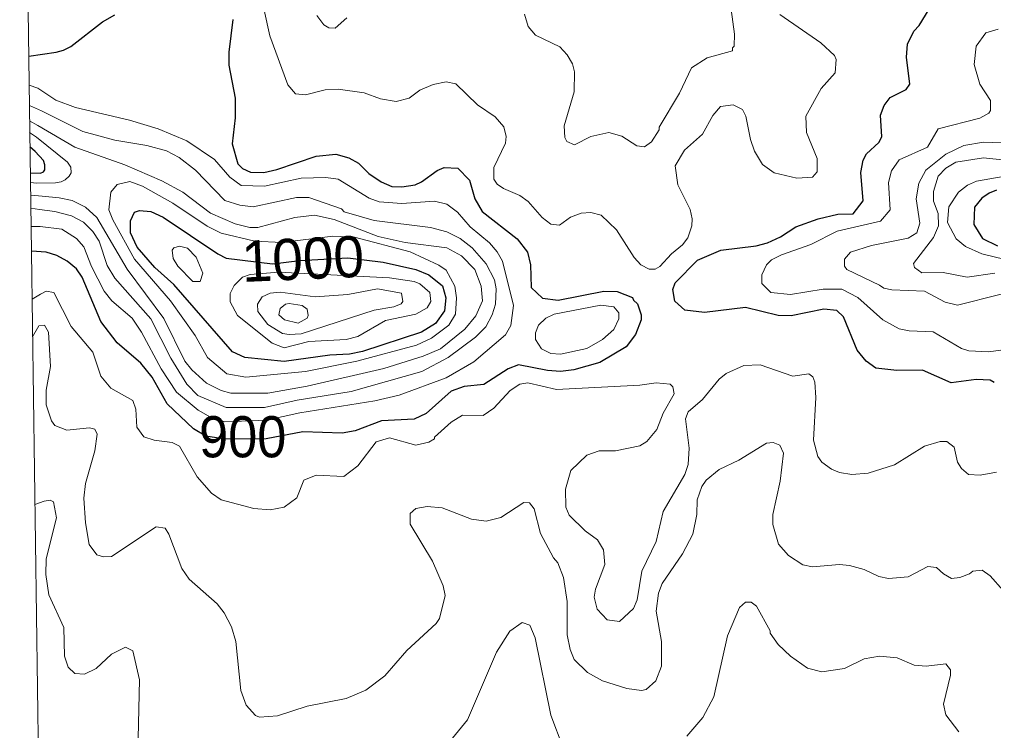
# Model space of a CAD drawing. Extents: x 265 to 291.4, y 7731.5 to 7759.6.
# Drawn here: x 265.242 to 267.136, y 7735.699 to 7737.081 of the extents above; entities that cross this region are included whole.
import ezdxf
from ezdxf.enums import TextEntityAlignment as Align

# ---------------------------------------------------------------- set-up
doc = ezdxf.new("R2010")
doc.units = 0
doc.header["$LTSCALE"] = 0.032
for name, color, linetype, lineweight in [('1', 7, 'Continuous', 25), ('2', 7, 'Continuous', 13), ('61', 7, 'Continuous', 13), ('63', 7, 'Continuous', 25)]:
    doc.layers.add(name, color=color, linetype=linetype, lineweight=lineweight)

msp = doc.modelspace()

# ---------------------------------------------------------------- linework, layer by layer
at = {"layer": '1'}
for points in [[(267.1373, 7736.3758), (267.1294, 7736.3806), (267.1024, 7736.3814), (267.0538, 7736.375), (266.9982, 7736.3997), (266.948, 7736.3989), (266.9075, 7736.4037), (266.8884, 7736.4172), (266.8709, 7736.4387), (266.8446, 7736.5031), (266.8311, 7736.5158), (266.8064, 7736.5182), (266.7428, 7736.5055), (266.7173, 7736.5063), (266.6537, 7736.5214), (266.5742, 7736.5119), (266.536, 7736.5166), (266.5161, 7736.5341), (266.5121, 7736.5564), (266.5169, 7736.5692), (266.5606, 7736.6137), (266.606, 7736.6328), (266.6744, 7736.6415), (266.6967, 7736.6471), (266.7221, 7736.659), (266.7515, 7736.6781), (266.7953, 7736.694), (266.8335, 7736.7028), (266.8629, 7736.7036), (266.8828, 7736.729), (266.878, 7736.7839), (266.8828, 7736.8078), (266.8891, 7736.8205), (266.913, 7736.842), (266.9186, 7736.8531), (266.9162, 7736.8953), (266.9233, 7736.9144), (266.9353, 7736.9295), (266.9663, 7736.9454), (266.9735, 7736.9557), (266.9671, 7737.0083), (266.9687, 7737.0337), (266.9814, 7737.0584), (266.9918, 7737.0695), (267.0109, 7737.1013)], [(265.2596, 7737.0103), (265.3131, 7737.0179), (265.3274, 7737.0219), (265.3412, 7737.0289), (265.4032, 7737.0766), (265.4271, 7737.0902)], [(265.6569, 7737.0814), (265.649, 7737.0178), (265.649, 7736.9924), (265.6609, 7736.9287), (265.6609, 7736.8905), (265.6554, 7736.8396), (265.6665, 7736.8006), (265.6752, 7736.7919), (265.6912, 7736.7847), (265.7166, 7736.7839), (265.7421, 7736.7895), (265.8185, 7736.8157), (265.8566, 7736.8197), (265.8821, 7736.8125), (265.9012, 7736.8022), (265.921, 7736.7823), (265.9449, 7736.7656), (265.9656, 7736.7569), (265.9855, 7736.7561), (266.011, 7736.76), (266.0237, 7736.7656), (266.0539, 7736.7879), (266.0674, 7736.7935), (266.0945, 7736.7927), (266.1168, 7736.7688), (266.1271, 7736.733), (266.1414, 7736.7084), (266.2098, 7736.655), (266.2297, 7736.6288), (266.2353, 7736.6042), (266.2369, 7736.5604), (266.2591, 7736.5397), (266.2894, 7736.5357), (266.3785, 7736.5532), (266.4039, 7736.5524), (266.4341, 7736.5413), (266.4357, 7736.5357), (266.4437, 7736.5286), (266.4508, 7736.5071), (266.4508, 7736.4976), (266.4397, 7736.4689), (266.4214, 7736.445), (266.3705, 7736.4148), (266.3196, 7736.4005), (266.2942, 7736.3973), (266.2687, 7736.3989), (266.2122, 7736.41), (266.1923, 7736.4021), (266.1446, 7736.3718), (266.1064, 7736.3679), (266.081, 7736.3591), (266.0324, 7736.3154), (266.0094, 7736.3042), (265.9457, 7736.3011), (265.8948, 7736.282), (265.8694, 7736.2772), (265.793, 7736.2796), (265.7211, 7736.2662), (265.6414, 7736.2655), (265.6043, 7736.2715), (265.5803, 7736.2854), (265.5289, 7736.3345), (265.4994, 7736.3862), (265.4779, 7736.4132), (265.4318, 7736.453), (265.4, 7736.4944), (265.3634, 7736.5803), (265.3523, 7736.597), (265.3341, 7736.6119), (265.314, 7736.6225), (265.2938, 7736.6294), (265.2649, 7736.6313)], [(265.2628, 7736.7831), (265.2828, 7736.7827), (265.2882, 7736.7851), (265.2907, 7736.7892), (265.2912, 7736.7986), (265.2886, 7736.807), (265.272, 7736.8247), (265.262, 7736.8337)], [(267.1421, 7736.7497), (267.1278, 7736.7441), (267.1135, 7736.7338), (267.0992, 7736.7163), (267.0976, 7736.6829), (267.115, 7736.6558), (267.1437, 7736.6415)]]:
    msp.add_lwpolyline(points, dxfattribs=at)
msp.add_lwpolyline([(265.4968, 7736.7084), (265.5209, 7736.6972), (265.6275, 7736.6256), (265.6434, 7736.6177), (265.7336, 7736.6062), (265.7867, 7736.6129), (265.8804, 7736.6182), (265.9489, 7736.6097), (266.0126, 7736.5954), (266.038, 7736.585), (266.0642, 7736.5636), (266.0706, 7736.5405), (266.0682, 7736.5151), (266.0507, 7736.4904), (266.0237, 7736.4737), (265.9091, 7736.4363), (265.8837, 7736.4307), (265.8455, 7736.4291), (265.7564, 7736.4164), (265.68, 7736.4243), (265.6562, 7736.4355), (265.5416, 7736.566), (265.505, 7736.5994), (265.4708, 7736.6391), (265.4573, 7736.667), (265.4573, 7736.6901), (265.4652, 7736.7068), (265.4748, 7736.7099)], close=True, dxfattribs=at)
at = {"layer": '2'}
for points in [[(266.4373, 7736.619), (266.4031, 7736.6726), (266.3729, 7736.7012), (266.353, 7736.706), (266.3339, 7736.7052), (266.3132, 7736.6972), (266.2918, 7736.6813), (266.2751, 7736.6837), (266.2583, 7736.6964), (266.2313, 7736.7275), (266.2146, 7736.7394), (266.1828, 7736.7529), (266.1708, 7736.7616), (266.1645, 7736.7712), (266.1645, 7736.7935), (266.1867, 7736.8412), (266.1883, 7736.8539), (266.1836, 7736.873), (266.1669, 7736.8921), (266.1327, 7736.9152), (266.0905, 7736.9565), (266.0714, 7736.9605), (266.046, 7736.9549), (266.0205, 7736.9438), (265.9998, 7736.9287), (265.9744, 7736.9223), (265.9441, 7736.9271), (265.9123, 7736.939), (265.8614, 7736.9462), (265.836, 7736.9446), (265.7978, 7736.9351), (265.7787, 7736.9366), (265.7636, 7736.9542), (265.7285, 7737.0496), (265.7063, 7737.1499)], [(266.2241, 7737.0918), (266.2313, 7737.0679), (266.2456, 7737.0512), (266.2926, 7737.0281), (266.3069, 7737.013), (266.3172, 7736.9955), (266.3212, 7736.9796), (266.3204, 7736.9406), (266.3013, 7736.8746), (266.3021, 7736.8523), (266.3061, 7736.8444), (266.3212, 7736.838), (266.353, 7736.8539), (266.388, 7736.8619), (266.4135, 7736.8547), (266.4421, 7736.8356), (266.4572, 7736.834), (266.4707, 7736.8436), (266.4859, 7736.8667), (266.4859, 7736.8722), (266.5256, 7736.9383), (266.5487, 7736.9876), (266.5789, 7737.0067), (266.6282, 7737.0202), (266.6282, 7737.0266), (266.6314, 7737.0297), (266.6322, 7737.0528), (266.6259, 7737.1005)], [(265.82, 7737.0894), (265.8335, 7737.0711), (265.8431, 7737.0655), (265.8558, 7737.0647), (265.8781, 7737.0846)], [(266.7205, 7737.091), (266.8001, 7737.0361), (266.8271, 7737.0114), (266.8303, 7737.0035), (266.8279, 7736.978), (266.8009, 7736.947), (266.7714, 7736.8937), (266.7722, 7736.8619), (266.7929, 7736.811), (266.7929, 7736.7855), (266.7842, 7736.7752), (266.7539, 7736.7728), (266.7094, 7736.7831), (266.6871, 7736.7998), (266.6712, 7736.8253), (266.6633, 7736.8484), (266.6545, 7736.8937), (266.6481, 7736.9064), (266.6298, 7736.9152), (266.6052, 7736.912), (266.5901, 7736.8945), (266.5702, 7736.8587), (266.5352, 7736.8277), (266.5169, 7736.7967), (266.5224, 7736.7601), (266.5463, 7736.7123), (266.5503, 7736.694), (266.5495, 7736.6805), (266.5415, 7736.6567), (266.5312, 7736.6431), (266.5097, 7736.6256), (266.4874, 7736.6015), (266.4781, 7736.5961), (266.4661, 7736.5961), (266.4502, 7736.6048), (266.4373, 7736.619)], [(267.1453, 7737.0623), (267.1215, 7737.0552), (267.1024, 7737.0297), (267.0984, 7736.9939), (267.1095, 7736.9558), (267.1302, 7736.9239), (267.1302, 7736.9048), (267.127, 7736.8993), (267.1095, 7736.8897), (267.0284, 7736.869), (267.0077, 7736.8333), (266.9528, 7736.8086), (266.9377, 7736.7871), (266.9321, 7736.7648), (266.9353, 7736.7115), (266.9162, 7736.6893), (266.8319, 7736.6702), (266.781, 7736.6439), (266.7237, 7736.624), (266.7046, 7736.6145), (266.6943, 7736.6042), (266.6855, 7736.5851), (266.6855, 7736.5683), (266.703, 7736.5508), (266.7412, 7736.5469), (266.8049, 7736.5572), (266.8414, 7736.5572), (266.8725, 7736.5413), (266.921, 7736.4976), (266.9528, 7736.4801), (266.9719, 7736.4761), (267.0188, 7736.4745)], [(265.2642, 7736.6791), (265.2816, 7736.6791), (265.3237, 7736.6741), (265.3523, 7736.6558), (265.3666, 7736.6392), (265.3817, 7736.601), (265.4064, 7736.5532), (265.4215, 7736.5342), (265.4605, 7736.5007), (265.4788, 7736.4737), (265.5169, 7736.4021), (265.5472, 7736.3568), (265.5894, 7736.3217), (265.618, 7736.3058), (265.6409, 7736.2992), (265.722, 7736.3025), (265.7866, 7736.317), (265.933, 7736.34), (265.9799, 7736.3512), (266.0714, 7736.3846), (266.1255, 7736.4156), (266.1868, 7736.4681), (266.1971, 7736.4864), (266.2027, 7736.5254), (266.1812, 7736.6113), (266.1708, 7736.6296), (266.1557, 7736.6471), (266.1183, 7736.6781), (266.0937, 7736.7068), (266.073, 7736.7227), (266.0491, 7736.7282), (265.9855, 7736.7235), (265.941, 7736.7267), (265.9219, 7736.7338), (265.8614, 7736.7712), (265.8375, 7736.7744), (265.7898, 7736.7728), (265.7182, 7736.7577), (265.6729, 7736.7585), (265.6506, 7736.7752), (265.6212, 7736.8094), (265.5671, 7736.8452), (265.5114, 7736.869), (265.4557, 7736.8857), (265.3507, 7736.9104), (265.3125, 7736.9247), (265.277, 7736.9482), (265.2604, 7736.9539)], [(265.261, 7736.9144), (265.2845, 7736.9037), (265.365, 7736.8635), (265.4271, 7736.8468), (265.4891, 7736.8364), (265.5273, 7736.8261), (265.552, 7736.8134), (265.5838, 7736.7887), (265.6411, 7736.7298), (265.6705, 7736.7203), (265.6959, 7736.7171), (265.7803, 7736.7354), (265.8041, 7736.7354), (265.8678, 7736.7131), (265.8733, 7736.7076), (265.9314, 7736.6908), (266.0412, 7736.6773), (266.073, 7736.6686), (266.0985, 7736.6558), (266.1223, 7736.6376), (266.1494, 7736.6065), (266.1653, 7736.5755), (266.1685, 7736.558), (266.1677, 7736.5278), (266.1613, 7736.5071), (266.1486, 7736.484), (266.1287, 7736.4641), (266.0754, 7736.4244), (266.0245, 7736.3973), (265.8869, 7736.3583), (265.7819, 7736.3416), (265.7182, 7736.3273), (265.6434, 7736.3273), (265.5886, 7736.3504), (265.5671, 7736.3727), (265.536, 7736.4228), (265.4971, 7736.4992), (265.4271, 7736.5787), (265.4119, 7736.6033), (265.3968, 7736.6503), (265.3841, 7736.6694), (265.3658, 7736.6877), (265.3428, 7736.6996), (265.3101, 7736.708), (265.2807, 7736.7121), (265.2637, 7736.7145)], [(265.2634, 7736.7402), (265.2858, 7736.7382), (265.3189, 7736.7346), (265.3443, 7736.7298), (265.3698, 7736.7163), (265.392, 7736.6964), (265.4509, 7736.5962), (265.5225, 7736.4999), (265.5631, 7736.4172), (265.5766, 7736.4005), (265.6053, 7736.3742), (265.6339, 7736.3599), (265.653, 7736.3552), (265.7246, 7736.3552), (265.801, 7736.3687), (265.9505, 7736.4029), (266.0269, 7736.4267), (266.0603, 7736.4411), (266.108, 7736.4793), (266.1295, 7736.5055), (266.1422, 7736.5342), (266.1398, 7736.5628), (266.1271, 7736.5954), (266.1016, 7736.6217), (266.073, 7736.6376), (265.9919, 7736.6479), (265.9394, 7736.6598), (265.8535, 7736.6924), (265.8153, 7736.7012), (265.7771, 7736.6964), (265.7055, 7736.6773), (265.6896, 7736.6773), (265.6609, 7736.6845), (265.6132, 7736.7052), (265.5591, 7736.7457), (265.5185, 7736.768), (265.4462, 7736.799), (265.3491, 7736.8332), (265.277, 7736.8756), (265.2614, 7736.8841)], [(265.2611, 7736.8619), (265.2744, 7736.8528), (265.3348, 7736.8038), (265.3412, 7736.7941), (265.3419, 7736.7831), (265.3382, 7736.7769), (265.3307, 7736.77), (265.3227, 7736.7659), (265.3117, 7736.7639), (265.2748, 7736.7631), (265.263, 7736.7646)], [(266.9226, 7736.5588), (266.9146, 7736.5652), (266.851, 7736.5954), (266.8462, 7736.6018), (266.8462, 7736.6153), (266.8581, 7736.6288), (266.8987, 7736.6423), (266.9703, 7736.6566), (266.987, 7736.667), (266.9926, 7736.6853), (266.9854, 7736.733), (266.991, 7736.7633), (267.0045, 7736.7887), (267.0435, 7736.8197), (267.0785, 7736.8364), (267.1167, 7736.8428), (267.1692, 7736.8412)], [(267.2201, 7736.8014), (267.1167, 7736.8126), (267.0626, 7736.8038), (267.0435, 7736.7927), (267.0284, 7736.7768), (267.0196, 7736.7473), (267.0196, 7736.7283), (267.0284, 7736.7044), (267.0292, 7736.6805), (267.0196, 7736.6574), (266.9806, 7736.6073), (266.9822, 7736.5994), (266.9966, 7736.589), (267.0379, 7736.5898), (267.0849, 7736.5803), (267.139, 7736.5882)], [(267.2279, 7736.5978), (267.1135, 7736.6256), (267.0817, 7736.6399), (267.0634, 7736.6551), (267.0467, 7736.6869), (267.0491, 7736.7171), (267.0682, 7736.7457), (267.0857, 7736.7593), (267.1032, 7736.7672), (267.1549, 7736.776)], [(265.2661, 7736.5378), (265.2823, 7736.5477), (265.2934, 7736.5532), (265.3085, 7736.5508), (265.3419, 7736.4848), (265.3841, 7736.4347), (265.4, 7736.3878), (265.4191, 7736.3647), (265.4621, 7736.3408), (265.4676, 7736.3241), (265.47, 7736.2891), (265.4835, 7736.27), (265.5034, 7736.2637), (265.5384, 7736.2589), (265.5528, 7736.2518), (265.587, 7736.1921), (265.6148, 7736.1603), (265.6339, 7736.1475), (265.6975, 7736.1308), (265.7294, 7736.1284), (265.7564, 7736.1332), (265.7811, 7736.1515), (265.7946, 7736.1857), (265.8185, 7736.1953), (265.8725, 7736.1929), (265.8996, 7736.2136), (265.9354, 7736.2605), (265.9616, 7736.2684), (266.0126, 7736.2541), (266.038, 7736.2597), (266.0491, 7736.2661), (266.0491, 7736.2693), (266.081, 7736.2987), (266.1032, 7736.3122), (266.1438, 7736.3114), (266.1645, 7736.3257), (266.1963, 7736.3599), (266.2146, 7736.3727), (266.2305, 7736.375), (266.2862, 7736.3623), (266.4485, 7736.3703), (266.4803, 7736.375), (266.5073, 7736.3727), (266.5121, 7736.3671), (266.5153, 7736.3536), (266.4938, 7736.3162), (266.4811, 7736.2844), (266.462, 7736.2613), (266.4485, 7736.2525), (266.4007, 7736.243), (266.3689, 7736.243), (266.3451, 7736.2342), (266.314, 7736.2048), (266.3037, 7736.1682), (266.3045, 7736.1332), (266.3108, 7736.1181), (266.3419, 7736.0871), (266.3657, 7736.0696), (266.3777, 7736.0505), (266.3801, 7736.0219), (266.3618, 7735.9741), (266.3594, 7735.9582), (266.3649, 7735.9351), (266.3848, 7735.9145), (266.4087, 7735.9113), (266.4357, 7735.9367), (266.4429, 7735.9534), (266.4524, 7736.0091), (266.4803, 7736.0664), (266.4938, 7736.1253), (266.536, 7736.1969), (266.5423, 7736.2162), (266.5443, 7736.2481), (266.537, 7736.3052), (266.5423, 7736.3185), (266.5702, 7736.343), (266.6028, 7736.3822), (266.6163, 7736.3933), (266.6505, 7736.4085), (266.6823, 7736.41), (266.746, 7736.3878), (266.777, 7736.3925), (266.785, 7736.387), (266.7889, 7736.3766), (266.7905, 7736.3464), (266.7858, 7736.2637), (266.7945, 7736.2319), (266.8025, 7736.2207), (266.8208, 7736.2072), (266.8367, 7736.2008), (266.8605, 7736.1969), (266.8924, 7736.1992), (266.9433, 7736.2159), (267.0021, 7736.2517), (267.0324, 7736.2613)], [(267.1859, 7736.5413), (267.1485, 7736.5469), (267.0658, 7736.5262), (267.0419, 7736.5318), (267.0021, 7736.5532), (266.9385, 7736.5556), (266.9226, 7736.5588)], [(266.707, 7736.0998), (266.707, 7736.1189), (266.7213, 7736.1841), (266.7277, 7736.2382), (266.7205, 7736.2541), (266.7078, 7736.2589), (266.6943, 7736.2581), (266.641, 7736.2247), (266.6028, 7736.2064), (266.5773, 7736.1857), (266.5686, 7736.1738), (266.5598, 7736.1475), (266.559, 7736.1189), (266.5511, 7736.0807), (266.5312, 7736.0425), (266.4914, 7735.9853), (266.4843, 7735.9662), (266.4803, 7735.9312), (266.4906, 7735.8723), (266.4906, 7735.8246), (266.4795, 7735.7959), (266.4604, 7735.7792), (266.4517, 7735.7768), (266.423, 7735.7808), (266.3753, 7735.7959), (266.3466, 7735.8118), (266.3204, 7735.8373), (266.3124, 7735.8564), (266.3069, 7735.885), (266.3069, 7735.9503), (266.2997, 7735.9964), (266.2886, 7736.025), (266.2806, 7736.0346), (266.2552, 7736.0823), (266.2424, 7736.13), (266.2337, 7736.142), (266.2226, 7736.1428), (266.178, 7736.1133), (266.1494, 7736.1062), (266.1207, 7736.1101), (266.0635, 7736.1324), (266.0348, 7736.1348), (266.0125, 7736.1308), (266.0014, 7736.1213), (266.0014, 7736.1006), (266.0452, 7736.0282), (266.0658, 7735.9805), (266.0698, 7735.9614), (266.0587, 7735.9169), (266.0523, 7735.9073), (265.995, 7735.8548), (265.9521, 7735.8055), (265.9155, 7735.7776), (265.8773, 7735.7617), (265.801, 7735.7466), (265.7437, 7735.7275), (265.7087, 7735.7251), (265.7007, 7735.7283), (265.6824, 7735.7482), (265.6721, 7735.7769), (265.6625, 7735.8723), (265.6538, 7735.9009), (265.6395, 7735.928), (265.6259, 7735.9455), (265.5718, 7735.9932), (265.5575, 7736.0139), (265.5321, 7736.0807), (265.5249, 7736.0927), (265.5074, 7736.095), (265.4207, 7736.0378), (265.4048, 7736.037), (265.3921, 7736.0409), (265.3769, 7736.0608), (265.3698, 7736.103), (265.3666, 7736.1507), (265.3698, 7736.1794), (265.3881, 7736.243), (265.3929, 7736.2756), (265.3881, 7736.2852), (265.3778, 7736.2875), (265.334, 7736.2828), (265.3101, 7736.2923), (265.3038, 7736.3011), (265.2934, 7736.3321), (265.2934, 7736.3607), (265.3022, 7736.4069), (265.2982, 7736.4737), (265.2902, 7736.4872), (265.2791, 7736.4856), (265.2671, 7736.4643)], [(267.0188, 7736.4745), (267.0737, 7736.4419), (267.088, 7736.4371), (267.1262, 7736.4355), (267.1501, 7736.4387), (267.174, 7736.4307), (267.2042, 7736.4045)], [(267.0324, 7736.2613), (267.0451, 7736.2613), (267.0594, 7736.2502), (267.0658, 7736.2207), (267.0737, 7736.2088), (267.0872, 7736.1969), (267.1103, 7736.1953)], [(267.1103, 7736.1953), (267.1421, 7736.2016)], [(265.4724, 7735.6846), (265.4748, 7735.7975), (265.4621, 7735.854), (265.4478, 7735.8612), (265.4207, 7735.8476), (265.3905, 7735.8198), (265.3682, 7735.8087), (265.3491, 7735.8103), (265.3364, 7735.8222), (265.3292, 7735.8437), (265.3276, 7735.8994), (265.299, 7735.963), (265.2926, 7736.0028), (265.2934, 7736.033), (265.3133, 7736.1125), (265.3077, 7736.1436), (265.3014, 7736.1467), (265.2894, 7736.1451), (265.2716, 7736.1386)], [(266.8558, 7736.0203), (266.8367, 7736.0218), (266.7842, 7736.0171), (266.7651, 7736.0211), (266.7372, 7736.0394), (266.7181, 7736.0616), (266.707, 7736.0998)], [(267.1549, 7735.9717), (267.1294, 7735.9996), (267.1143, 7736.0107), (267.096, 7736.0091), (267.0896, 7736.0036), (267.0705, 7735.9964), (267.0546, 7735.9948), (267.0387, 7736.0035), (267.0252, 7736.0163), (267.0085, 7736.0179), (266.9703, 7735.998), (266.9321, 7735.9948), (266.913, 7735.9988), (266.8844, 7736.0123), (266.8558, 7736.0203)], [(267.069, 7735.6965), (267.0435, 7735.7299), (267.0387, 7735.7506), (267.0522, 7735.8071), (267.0522, 7735.8174), (267.0435, 7735.8286), (267.0053, 7735.8246), (266.9815, 7735.8262), (266.9488, 7735.8405), (266.9146, 7735.8437), (266.8844, 7735.8389), (266.8462, 7735.8198), (266.8025, 7735.8134), (266.7746, 7735.8206), (266.7412, 7735.8437), (266.7173, 7735.8667), (266.7014, 7735.8882), (266.7014, 7735.893), (266.6752, 7735.9407), (266.6648, 7735.9487), (266.6537, 7735.9487), (266.6418, 7735.9383), (266.6187, 7735.8834), (266.5924, 7735.7649), (266.571, 7735.7243), (266.5399, 7735.6885)], [(266.3228, 7735.6018), (266.2751, 7735.7291), (266.2448, 7735.8795), (266.2345, 7735.9041), (266.2194, 7735.9089), (266.1955, 7735.8922), (266.1692, 7735.8516), (266.1128, 7735.7203), (266.0841, 7735.6846)]]:
    msp.add_lwpolyline(points, dxfattribs=at)
for points in [[(265.4191, 7736.7457), (265.4318, 7736.7609), (265.4565, 7736.7664), (265.4812, 7736.7577), (265.54, 7736.7243), (265.6069, 7736.6797), (265.6339, 7736.6662), (265.6991, 7736.6503), (265.7519, 7736.6476), (265.8509, 7736.6603), (265.8932, 7736.6582), (266.0014, 7736.6296), (266.0571, 7736.6041), (266.0714, 7736.5938), (266.0881, 7736.5628), (266.0913, 7736.5405), (266.0897, 7736.5087), (266.077, 7736.4872), (266.0428, 7736.4617), (266.0141, 7736.4482), (265.898, 7736.4172), (265.7978, 7736.3973), (265.6816, 7736.3862), (265.645, 7736.3926), (265.6076, 7736.4244), (265.583, 7736.4673), (265.5352, 7736.5342), (265.4652, 7736.6153), (265.4231, 7736.6917), (265.4151, 7736.7115)], [(265.5494, 7736.6018), (265.5408, 7736.6169), (265.5384, 7736.6328), (265.5416, 7736.6376), (265.5528, 7736.6407), (265.5687, 7736.6368), (265.5854, 7736.6193), (265.5981, 7736.5882), (265.5933, 7736.5723), (265.579, 7736.5723)], [(265.6756, 7736.5805), (265.6902, 7736.5859), (265.7453, 7736.5905), (265.9616, 7736.5795), (266.0094, 7736.5723), (266.0205, 7736.5676), (266.0396, 7736.5508), (266.042, 7736.5334), (266.0348, 7736.5206), (266.0126, 7736.5087), (265.9537, 7736.496), (265.8996, 7736.4649), (265.8773, 7736.4594), (265.8041, 7736.4554), (265.7564, 7736.4434), (265.7333, 7736.4522), (265.6657, 7736.5063), (265.6514, 7736.5326), (265.6514, 7736.5485), (265.6593, 7736.5644)], [(265.8169, 7736.5421), (265.8805, 7736.5469), (265.9378, 7736.558), (265.9847, 7736.5493), (265.9871, 7736.5334), (265.9839, 7736.5286), (265.9696, 7736.523), (265.9314, 7736.5166), (265.7898, 7736.4705), (265.766, 7736.4689), (265.7532, 7736.4713), (265.7246, 7736.4888), (265.7055, 7736.5135), (265.7047, 7736.5278), (265.7134, 7736.5421), (265.7294, 7736.5493), (265.7484, 7736.5516)], [(265.8011, 7736.5181), (265.7914, 7736.5254), (265.766, 7736.5294), (265.7588, 7736.5278), (265.7484, 7736.5198), (265.746, 7736.5071), (265.7572, 7736.4976), (265.7835, 7736.4912), (265.8009, 7736.5007), (265.8033, 7736.5063)], [(266.3721, 7736.5262), (266.3976, 7736.523), (266.4071, 7736.5111), (266.4071, 7736.4992), (266.3975, 7736.4785), (266.3753, 7736.4594), (266.3451, 7736.4419), (266.2942, 7736.4307), (266.2751, 7736.4323), (266.2568, 7736.4411), (266.2456, 7736.4594), (266.2456, 7736.4721), (266.2512, 7736.4872), (266.2655, 7736.5007), (266.2814, 7736.5087)]]:
    msp.add_lwpolyline(points, close=True, dxfattribs=at)
at = {"layer": '63', "lineweight": 13}
msp.add_lwpolyline([(265.2416, 7738.3238), (265.2494, 7737.7588), (265.2571, 7737.1938), (265.2649, 7736.6289), (265.2726, 7736.0639), (265.2804, 7735.499), (265.2882, 7734.934), (265.2959, 7734.369), (265.3037, 7733.8041), (265.3115, 7733.2391), (265.3192, 7732.6741), (265.327, 7732.1092), (265.3348, 7731.5442)], dxfattribs=at)

# ---------------------------------------------------------------- texts
at = {"layer": '61'}
msp.add_text('1000', height=0.08, rotation=2.522, dxfattribs=at).set_placement((265.7944, 7736.5763), align=Align.CENTER)
at = {"layer": '61', "width": 0.95}
msp.add_text('900', height=0.08, dxfattribs=at).set_placement((265.6758, 7736.2303), align=Align.CENTER)

doc.saveas('drawing.dxf')
